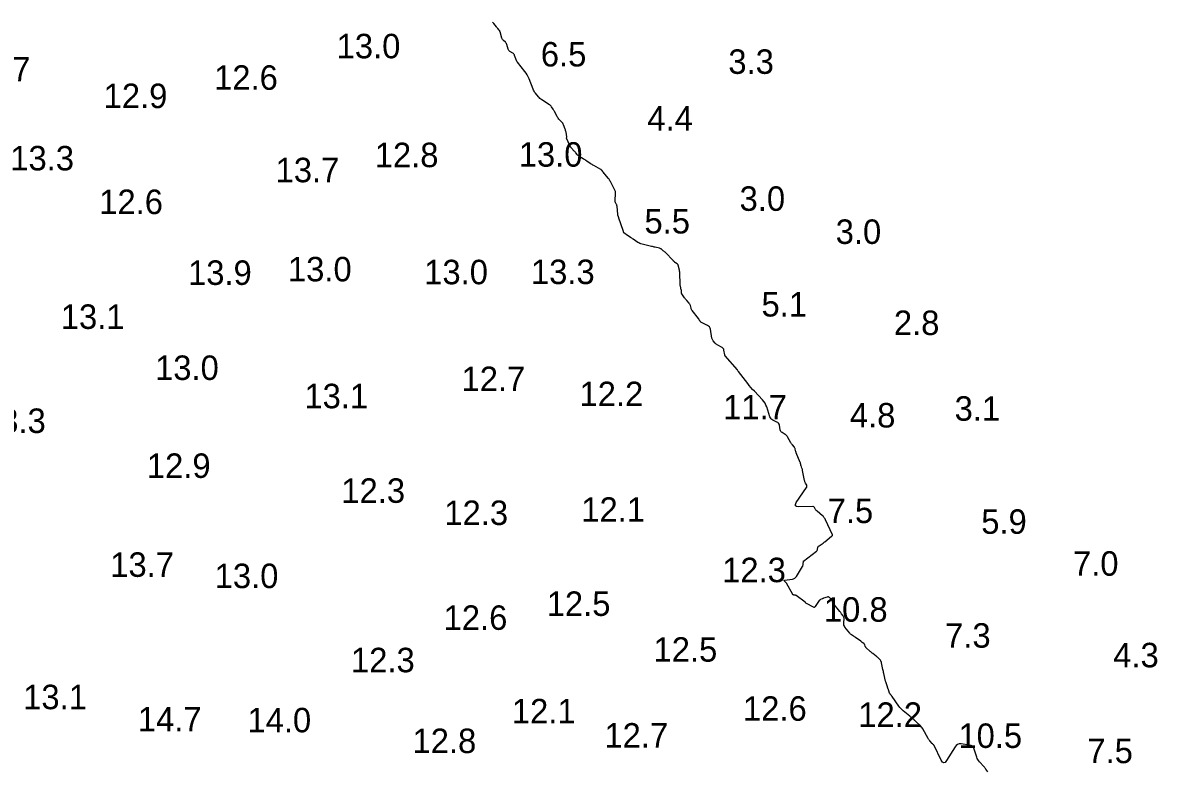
# Model space of a CAD drawing. Extents: x 815352 to 820877, y 582403 to 597439.
# Drawn here: x 816823.6 to 817055.2, y 597136.7 to 597289.3 of the extents above; entities that cross this region are included whole.
import ezdxf

# ---------------------------------------------------------------- set-up
doc = ezdxf.new("R2010")
doc.units = 0
doc.layers.add('V-CONT-EL12', color=7, linetype='Continuous')
doc.layers.add('V-TOPO-SOUN', color=7, linetype='Continuous')

msp = doc.modelspace()

# ---------------------------------------------------------------- linework, layer by layer
at = {"layer": 'V-CONT-EL12'}
msp.add_lwpolyline([(817020.6, 597136.2), (817020.22, 597136.79), (817020.13, 597136.93), (817020.02, 597137.07), (817019.92, 597137.21), (817019.8, 597137.34), (817018.9, 597138.3), (817018.72, 597138.51), (817018.57, 597138.74), (817018.45, 597138.98), (817018.36, 597139.24), (817017.84, 597140.88), (817017.7, 597141.21), (817017.49, 597141.45), (817017.21, 597141.62), (817016.87, 597141.71), (817015.18, 597141.92), (817014.8, 597141.93), (817014.47, 597141.83), (817014.18, 597141.63), (817013.94, 597141.33), (817012.21, 597138.52), (817011.92, 597138.15), (817011.64, 597138.04), (817011.37, 597138.18), (817011.12, 597138.58), (817009.69, 597141.59), (817009.66, 597141.63), (817009.63, 597141.68), (817009.6, 597141.72), (817009.56, 597141.75), (817009.41, 597141.9), (817009.37, 597141.93), (817009.33, 597141.97), (817009.29, 597142.01), (817009.26, 597142.05), (817008.77, 597142.59), (817008.68, 597142.7), (817008.6, 597142.81), (817008.52, 597142.92), (817008.45, 597143.04), (817007.36, 597145), (817007.24, 597145.19), (817007.11, 597145.37), (817006.96, 597145.54), (817006.8, 597145.7), (817006.02, 597146.42), (817005.91, 597146.52), (817005.8, 597146.62), (817005.69, 597146.72), (817005.58, 597146.82), (817005.14, 597147.21), (817005.03, 597147.31), (817004.92, 597147.41), (817004.8, 597147.5), (817004.69, 597147.6), (817003.37, 597148.69), (817003.12, 597148.91), (817002.88, 597149.15), (817002.66, 597149.4), (817002.46, 597149.67), (817001.07, 597151.64), (817001.03, 597151.7), (817000.98, 597151.76), (817000.94, 597151.81), (817000.89, 597151.87), (817000.71, 597152.09), (817000.66, 597152.15), (817000.63, 597152.21), (817000.59, 597152.27), (817000.57, 597152.33), (817000.42, 597152.75), (817000.39, 597152.84), (817000.36, 597152.94), (817000.33, 597153.03), (817000.3, 597153.12), (816999.98, 597154.02), (816999.92, 597154.21), (816999.86, 597154.39), (816999.81, 597154.58), (816999.76, 597154.76), (816999.39, 597156.33), (816999.34, 597156.54), (816999.3, 597156.74), (816999.25, 597156.94), (816999.21, 597157.14), (816999, 597158.15), (816998.97, 597158.24), (816998.95, 597158.34), (816998.92, 597158.44), (816998.89, 597158.53), (816998.76, 597158.92), (816998.72, 597159.01), (816998.67, 597159.09), (816998.61, 597159.17), (816998.54, 597159.24), (816998.17, 597159.57), (816998.08, 597159.64), (816997.99, 597159.72), (816997.9, 597159.79), (816997.81, 597159.87), (816997.18, 597160.38), (816997.04, 597160.49), (816996.91, 597160.61), (816996.77, 597160.72), (816996.64, 597160.84), (816995.74, 597161.63), (816995.69, 597161.69), (816995.64, 597161.75), (816995.6, 597161.81), (816995.58, 597161.89), (816995.49, 597162.18), (816995.46, 597162.25), (816995.42, 597162.32), (816995.37, 597162.37), (816995.32, 597162.42), (816994.98, 597162.67), (816994.91, 597162.72), (816994.83, 597162.78), (816994.75, 597162.84), (816994.68, 597162.89), (816993.64, 597163.68), (816993.54, 597163.75), (816993.44, 597163.82), (816993.33, 597163.89), (816993.23, 597163.95), (816992.81, 597164.21), (816992.71, 597164.28), (816992.62, 597164.35), (816992.53, 597164.44), (816992.46, 597164.53), (816991.46, 597165.81), (816991.34, 597165.98), (816991.26, 597166.17), (816991.22, 597166.37), (816991.21, 597166.58), (816991.27, 597167.61), (816991.26, 597167.74), (816991.24, 597167.87), (816991.19, 597167.98), (816991.11, 597168.09), (816990.77, 597168.52), (816990.69, 597168.63), (816990.6, 597168.74), (816990.52, 597168.84), (816990.43, 597168.95), (816988.99, 597170.77), (816988.97, 597170.81), (816988.95, 597170.86), (816988.93, 597170.9), (816988.93, 597170.95), (816988.91, 597171.16), (816988.91, 597171.2), (816988.89, 597171.25), (816988.87, 597171.29), (816988.83, 597171.33), (816988.29, 597171.84), (816988.19, 597171.92), (816988.07, 597171.96), (816987.95, 597171.97), (816987.82, 597171.94), (816987.11, 597171.69), (816987.02, 597171.66), (816986.94, 597171.62), (816986.86, 597171.59), (816986.78, 597171.56), (816986.45, 597171.42), (816986.37, 597171.38), (816986.3, 597171.33), (816986.24, 597171.27), (816986.19, 597171.2), (816985.39, 597170), (816985.38, 597169.98), (816985.36, 597169.96), (816985.35, 597169.94), (816985.33, 597169.92), (816985.25, 597169.84), (816985.23, 597169.83), (816985.21, 597169.82), (816985.19, 597169.82), (816985.17, 597169.83), (816983.47, 597170.71), (816983.45, 597170.73), (816983.43, 597170.74), (816983.42, 597170.75), (816983.41, 597170.77), (816983.38, 597170.85), (816983.37, 597170.87), (816983.36, 597170.89), (816983.34, 597170.9), (816983.33, 597170.91), (816981.51, 597172.22), (816981.45, 597172.26), (816981.39, 597172.29), (816981.33, 597172.3), (816981.26, 597172.32), (816980.99, 597172.34), (816980.93, 597172.36), (816980.87, 597172.38), (816980.83, 597172.42), (816980.79, 597172.48), (816979.52, 597174.75), (816979.48, 597174.81), (816979.44, 597174.87), (816979.39, 597174.92), (816979.34, 597174.97), (816979.04, 597175.25), (816979.03, 597175.26), (816979.03, 597175.27), (816979.03, 597175.28), (816979.04, 597175.29), (816979.08, 597175.33), (816979.09, 597175.34), (816979.1, 597175.34), (816979.11, 597175.35), (816979.12, 597175.35), (816980.72, 597175.61), (816980.97, 597175.68), (816981.2, 597175.79), (816981.39, 597175.95), (816981.55, 597176.16), (816982.78, 597178.16), (816982.83, 597178.26), (816982.88, 597178.37), (816982.9, 597178.49), (816982.92, 597178.6), (816982.97, 597179.3), (816982.97, 597179.31), (816982.97, 597179.31), (816982.97, 597179.31), (816982.98, 597179.3), (816983, 597179.27), (816983, 597179.27), (816983.01, 597179.26), (816983.01, 597179.27), (816983.02, 597179.27), (816985.67, 597181.3), (816985.75, 597181.37), (816985.81, 597181.46), (816985.86, 597181.55), (816985.88, 597181.65), (816985.95, 597182.09), (816985.97, 597182.19), (816986.02, 597182.28), (816986.08, 597182.36), (816986.17, 597182.42), (816986.83, 597182.83), (816986.98, 597182.92), (816987.11, 597183.02), (816987.25, 597183.12), (816987.38, 597183.22), (816988.74, 597184.38), (816988.76, 597184.4), (816988.78, 597184.41), (816988.8, 597184.43), (816988.82, 597184.45), (816988.9, 597184.52), (816988.92, 597184.54), (816988.93, 597184.56), (816988.93, 597184.59), (816988.92, 597184.61), (816987.52, 597187.68), (816987.39, 597187.93), (816987.24, 597188.15), (816987.06, 597188.36), (816986.86, 597188.55), (816985.77, 597189.47), (816985.69, 597189.55), (816985.61, 597189.63), (816985.54, 597189.72), (816985.47, 597189.82), (816985.23, 597190.22), (816985.17, 597190.31), (816985.09, 597190.37), (816984.99, 597190.4), (816984.88, 597190.41), (816981.98, 597190.37), (816981.56, 597190.42), (816981.35, 597190.58), (816981.34, 597190.85), (816981.53, 597191.22), (816983.62, 597194.3), (816983.68, 597194.41), (816983.7, 597194.52), (816983.69, 597194.64), (816983.65, 597194.76), (816983.4, 597195.23), (816983.34, 597195.35), (816983.29, 597195.48), (816983.26, 597195.6), (816983.22, 597195.73), (816982.81, 597197.81), (816982.79, 597197.92), (816982.76, 597198.03), (816982.73, 597198.14), (816982.69, 597198.24), (816982.5, 597198.79), (816982.48, 597198.84), (816982.46, 597198.89), (816982.45, 597198.94), (816982.44, 597198.99), (816982.4, 597199.19), (816982.39, 597199.25), (816982.37, 597199.3), (816982.36, 597199.35), (816982.34, 597199.39), (816981.52, 597201.4), (816981.48, 597201.5), (816981.45, 597201.59), (816981.42, 597201.69), (816981.39, 597201.79), (816981.3, 597202.18), (816981.27, 597202.27), (816981.23, 597202.36), (816981.18, 597202.45), (816981.13, 597202.53), (816980.73, 597203.01), (816980.65, 597203.12), (816980.57, 597203.23), (816980.49, 597203.34), (816980.42, 597203.46), (816979.73, 597204.64), (816979.63, 597204.79), (816979.52, 597204.92), (816979.39, 597205.04), (816979.24, 597205.14), (816978.64, 597205.53), (816978.5, 597205.63), (816978.39, 597205.76), (816978.31, 597205.9), (816978.26, 597206.07), (816978.07, 597207.05), (816978, 597207.25), (816977.9, 597207.43), (816977.75, 597207.57), (816977.57, 597207.68), (816976.72, 597208.09), (816976.53, 597208.2), (816976.37, 597208.35), (816976.24, 597208.52), (816976.15, 597208.73), (816975.5, 597210.76), (816975.34, 597211.16), (816975.15, 597211.54), (816974.91, 597211.89), (816974.63, 597212.22), (816972.96, 597213.98), (816972.61, 597214.36), (816972.26, 597214.76), (816971.93, 597215.16), (816971.6, 597215.57), (816969.71, 597218.04), (816969.69, 597218.05), (816969.68, 597218.06), (816969.67, 597218.07), (816969.65, 597218.08), (816969.59, 597218.12), (816969.58, 597218.12), (816969.57, 597218.14), (816969.56, 597218.15), (816969.56, 597218.17), (816969.53, 597218.28), (816969.52, 597218.3), (816969.51, 597218.32), (816969.5, 597218.34), (816969.49, 597218.36), (816967.02, 597221.2), (816967, 597221.21), (816966.99, 597221.23), (816966.98, 597221.25), (816966.97, 597221.26), (816966.94, 597221.34), (816966.94, 597221.35), (816966.93, 597221.37), (816966.93, 597221.39), (816966.92, 597221.41), (816966.75, 597222.39), (816966.7, 597222.55), (816966.62, 597222.69), (816966.52, 597222.8), (816966.38, 597222.89), (816965.4, 597223.43), (816965.27, 597223.51), (816965.15, 597223.6), (816965.03, 597223.7), (816964.93, 597223.81), (816964.54, 597224.29), (816964.46, 597224.41), (816964.39, 597224.54), (816964.33, 597224.68), (816964.3, 597224.83), (816964, 597226.63), (816963.93, 597226.89), (816963.8, 597227.1), (816963.63, 597227.29), (816963.41, 597227.43), (816962.06, 597228.12), (816962, 597228.16), (816961.94, 597228.21), (816961.9, 597228.26), (816961.86, 597228.32), (816961.73, 597228.59), (816961.69, 597228.65), (816961.65, 597228.72), (816961.61, 597228.78), (816961.57, 597228.84), (816960.29, 597230.44), (816960.21, 597230.56), (816960.14, 597230.68), (816960.09, 597230.8), (816960.05, 597230.94), (816959.91, 597231.48), (816959.87, 597231.61), (816959.81, 597231.74), (816959.74, 597231.85), (816959.65, 597231.96), (816959.15, 597232.52), (816959.04, 597232.65), (816958.93, 597232.78), (816958.83, 597232.92), (816958.73, 597233.06), (816958.15, 597233.86), (816958.11, 597233.92), (816958.09, 597233.98), (816958.07, 597234.05), (816958.07, 597234.12), (816958.08, 597234.4), (816958.07, 597234.47), (816958.07, 597234.54), (816958.06, 597234.61), (816958.05, 597234.68), (816957.88, 597235.45), (816957.85, 597235.6), (816957.83, 597235.75), (816957.81, 597235.9), (816957.8, 597236.05), (816957.77, 597237.89), (816957.76, 597238.09), (816957.74, 597238.3), (816957.71, 597238.5), (816957.67, 597238.7), (816957.42, 597239.74), (816957.39, 597239.82), (816957.35, 597239.89), (816957.29, 597239.95), (816957.22, 597239.99), (816956.85, 597240.2), (816956.81, 597240.23), (816956.77, 597240.25), (816956.73, 597240.28), (816956.7, 597240.32), (816956.57, 597240.46), (816956.54, 597240.5), (816956.51, 597240.53), (816956.48, 597240.57), (816956.44, 597240.6), (816954.73, 597242.38), (816954.64, 597242.46), (816954.56, 597242.54), (816954.47, 597242.62), (816954.38, 597242.69), (816954.01, 597242.98), (816953.92, 597243.05), (816953.82, 597243.1), (816953.71, 597243.14), (816953.6, 597243.18), (816952.73, 597243.39), (816952.54, 597243.43), (816952.36, 597243.48), (816952.18, 597243.52), (816951.99, 597243.56), (816950.04, 597244), (816949.81, 597244.07), (816949.58, 597244.15), (816949.36, 597244.26), (816949.15, 597244.39), (816948.2, 597245.05), (816948.07, 597245.14), (816947.93, 597245.23), (816947.8, 597245.32), (816947.67, 597245.41), (816947, 597245.87), (816946.93, 597245.91), (816946.86, 597245.96), (816946.79, 597246.01), (816946.72, 597246.06), (816946.38, 597246.3), (816946.34, 597246.33), (816946.31, 597246.36), (816946.29, 597246.4), (816946.27, 597246.45), (816946.23, 597246.64), (816946.22, 597246.68), (816946.2, 597246.73), (816946.19, 597246.78), (816946.17, 597246.83), (816945.32, 597249.33), (816945.29, 597249.39), (816945.27, 597249.46), (816945.25, 597249.52), (816945.22, 597249.59), (816945.13, 597249.84), (816945.11, 597249.91), (816945.09, 597249.98), (816945.08, 597250.04), (816945.07, 597250.11), (816944.94, 597251.76), (816944.92, 597251.86), (816944.9, 597251.96), (816944.86, 597252.06), (816944.82, 597252.15), (816944.61, 597252.51), (816944.57, 597252.61), (816944.54, 597252.7), (816944.52, 597252.8), (816944.52, 597252.9), (816944.62, 597254.46), (816944.62, 597254.61), (816944.6, 597254.76), (816944.56, 597254.91), (816944.5, 597255.05), (816944.21, 597255.61), (816944.14, 597255.75), (816944.06, 597255.89), (816943.99, 597256.03), (816943.92, 597256.17), (816943.58, 597256.83), (816943.49, 597256.99), (816943.4, 597257.14), (816943.3, 597257.28), (816943.19, 597257.42), (816942.46, 597258.3), (816942.42, 597258.35), (816942.38, 597258.39), (816942.35, 597258.44), (816942.31, 597258.48), (816942.17, 597258.67), (816942.13, 597258.72), (816942.1, 597258.76), (816942.06, 597258.81), (816942.03, 597258.85), (816941.82, 597259.11), (816941.77, 597259.17), (816941.72, 597259.22), (816941.66, 597259.26), (816941.59, 597259.3), (816940.19, 597260.07), (816940, 597260.17), (816939.82, 597260.28), (816939.64, 597260.39), (816939.46, 597260.51), (816938.75, 597260.99), (816938.58, 597261.1), (816938.4, 597261.22), (816938.22, 597261.34), (816938.04, 597261.45), (816937.14, 597262), (816937.05, 597262.06), (816936.96, 597262.14), (816936.87, 597262.22), (816936.8, 597262.31), (816936.51, 597262.68), (816936.44, 597262.77), (816936.36, 597262.86), (816936.28, 597262.95), (816936.2, 597263.04), (816935.65, 597263.61), (816935.53, 597263.74), (816935.43, 597263.87), (816935.35, 597264.02), (816935.27, 597264.17), (816934.62, 597265.69), (816934.61, 597265.71), (816934.61, 597265.73), (816934.61, 597265.75), (816934.63, 597265.77), (816934.68, 597265.85), (816934.69, 597265.87), (816934.7, 597265.89), (816934.7, 597265.91), (816934.7, 597265.93), (816934.51, 597266.88), (816934.48, 597267.05), (816934.44, 597267.21), (816934.39, 597267.37), (816934.33, 597267.53), (816934.02, 597268.37), (816933.94, 597268.55), (816933.85, 597268.72), (816933.74, 597268.88), (816933.61, 597269.02), (816933.07, 597269.59), (816932.94, 597269.73), (816932.82, 597269.89), (816932.71, 597270.05), (816932.62, 597270.22), (816932.18, 597271.1), (816932.12, 597271.23), (816932.05, 597271.36), (816931.97, 597271.48), (816931.89, 597271.6), (816931.57, 597272.09), (816931.49, 597272.2), (816931.39, 597272.31), (816931.29, 597272.4), (816931.17, 597272.49), (816929.57, 597273.52), (816929.38, 597273.66), (816929.19, 597273.81), (816929.02, 597273.98), (816928.87, 597274.15), (816928.26, 597274.9), (816928.11, 597275.09), (816927.99, 597275.29), (816927.87, 597275.49), (816927.78, 597275.71), (816926.97, 597277.77), (816926.79, 597278.18), (816926.58, 597278.58), (816926.35, 597278.96), (816926.09, 597279.32), (816924.6, 597281.22), (816924.49, 597281.37), (816924.4, 597281.52), (816924.33, 597281.68), (816924.26, 597281.85), (816924.02, 597282.58), (816923.96, 597282.72), (816923.88, 597282.85), (816923.77, 597282.96), (816923.64, 597283.05), (816923.07, 597283.37), (816922.94, 597283.46), (816922.83, 597283.57), (816922.75, 597283.7), (816922.69, 597283.85), (816922.44, 597284.79), (816922.39, 597284.92), (816922.33, 597285.04), (816922.24, 597285.16), (816922.15, 597285.26), (816921.72, 597285.64), (816921.62, 597285.74), (816921.54, 597285.86), (816921.47, 597285.98), (816921.42, 597286.11), (816921.05, 597287.39), (816921.02, 597287.49), (816920.97, 597287.58), (816920.92, 597287.67), (816920.85, 597287.75), (816920.57, 597288.07), (816920.5, 597288.15), (816920.43, 597288.23), (816920.36, 597288.31), (816920.3, 597288.39), (816919.76, 597289.08), (816919.64, 597289.22), (816919.53, 597289.35)], dxfattribs=at)

# ---------------------------------------------------------------- texts
at = {"layer": 'V-TOPO-SOUN'}
for s, p in [('13.0 ', (816887.68, 597281.99)), ('6.5', (816929.37, 597280.32)), ('12.7 ', (816812.16, 597277.27)), ('3.3', (816967.65, 597278.81)), ('12.6 ', (816862.66, 597275.56)), ('12.9 ', (816840.11, 597271.82)), ('4.4', (816951.12, 597267.23)), ('13.3 ', (816821.05, 597259.09)), ('12.8 ', (816895.46, 597259.75)), ('13.0 ', (816924.86, 597259.85)), ('13.7 ', (816875.22, 597256.67)), ('12.6 ', (816839.21, 597250.17)), ('3.0', (816969.95, 597250.83)), ('5.5', (816950.53, 597246.2)), ('3.0', (816989.57, 597244.07)), ('13.9 ', (816857.34, 597235.7)), ('13.0 ', (816877.74, 597236.42)), ('13.0 ', (816905.56, 597235.83)), ('13.3 ', (816927.35, 597235.87)), ('5.1', (816974.42, 597229.24)), ('13.1 ', (816831.36, 597226.71)), ('2.8', (817001.45, 597225.46)), ('13.0 ', (816850.61, 597216.28)), ('12.7 ', (816913.18, 597214.01)), ('13.1 ', (816881.1, 597210.5)), ('12.2 ', (816937.26, 597210.93)), ('11.7 ', (816966.59, 597208.21)), ('3.1', (817013.85, 597207.95)), ('13.3 ', (816815.28, 597205.45)), ('4.8', (816992.46, 597206.57)), ('12.9 ', (816848.94, 597196.27)), ('12.3 ', (816888.64, 597191.18)), ('12.3 ', (816909.67, 597186.65)), ('12.1 ', (816937.63, 597187.31)), ('7.5', (816987.93, 597187.05)), ('5.9', (817019.29, 597184.85)), ('13.7 ', (816841.46, 597176.06)), ('12.3 ', (816966.39, 597174.97)), ('7.0', (817038.02, 597176.29)), ('13.0 ', (816862.78, 597173.76)), ('12.5 ', (816930.57, 597168.08)), ('10.8 ', (816987.16, 597166.9)), ('12.6 ', (816909.52, 597165.23)), ('7.3', (817011.91, 597161.59)), ('12.5 ', (816952.38, 597158.73)), ('12.3 ', (816890.61, 597156.57)), ('4.3', (817046.23, 597157.58)), ('13.1 ', (816823.68, 597149.02)), ('12.1 ', (816923.45, 597146.13)), ('12.6 ', (816970.64, 597146.66)), ('12.2 ', (816994.18, 597145.41)), ('14.7 ', (816847.1, 597144.49)), ('14.0 ', (816869.47, 597144.3)), ('12.8 ', (816903.17, 597140.06)), ('12.7 ', (816942.35, 597141.18)), ('10.5 ', (817014.62, 597141.11)), ('7.5', (817040.95, 597138))]:
    msp.add_text(s, height=5, dxfattribs=at).set_placement(p)

doc.saveas('drawing.dxf')
